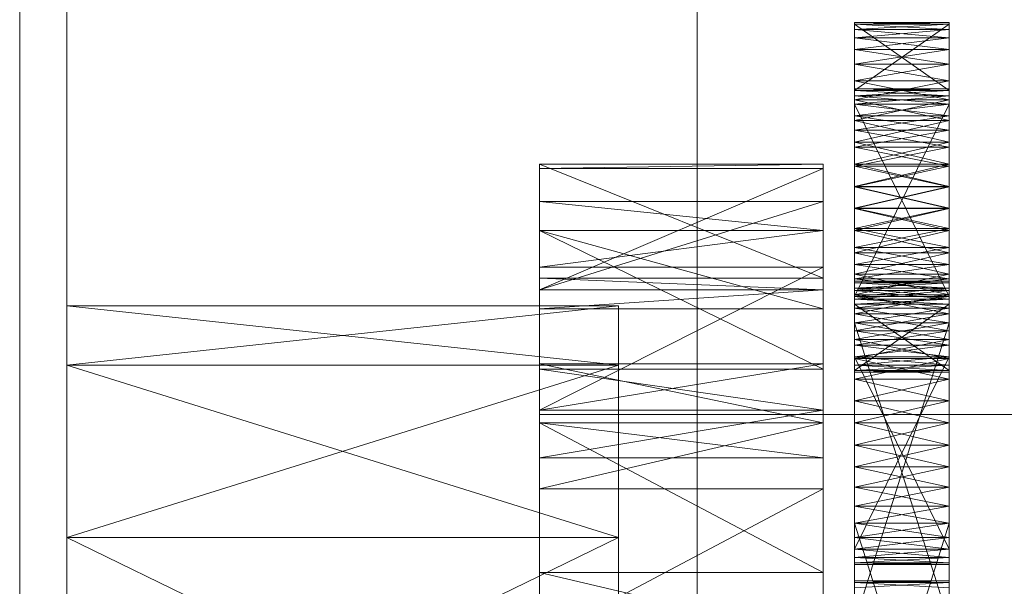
# Model space of a CAD drawing. Header units: millimetres. Extents: x -2233 to 61924, y -68080 to 6847.
# Tile 371 of 656: x 1397 to 1460, y -33174 to -33138. Entities that reach past the tile are written whole.
import ezdxf

# ---------------------------------------------------------------- set-up
doc = ezdxf.new("R2010")
doc.units = ezdxf.units.MM
doc.layers.add('frontal_C03', color=7, linetype='Continuous', lineweight=0)
doc.layers.add('frontal_secador', color=7, linetype='Continuous', lineweight=0)

msp = doc.modelspace()

# ---------------------------------------------------------------- linework, layer by layer
at = {"layer": 'frontal_C03'}
for p, q in [((1440, -33196.342), (1440, -32849.435)), ((1440, -32858.418), (1440, -33205.325)), ((1440, -33465.833), (1440, -33118.927)), ((1440, -33127.91), (1440, -33474.816)), ((1430, -33186.434), (1430, -33163.387)), ((1430, -33163.387), (1530, -33163.387)), ((1430, -33198.434), (1430, -33163.387))]:
    msp.add_line(p, q, dxfattribs=at)
at = {"layer": 'frontal_secador'}
for p, q in [((1400, -33250), (1400, -33000)), ((1400, -36000), (1400, -33000)), ((1397, -35940), (1397, -33075)), ((1400, -36000), (1400, -33075)), ((1400, -34600), (1400, -33075)), ((1400, -35940), (1400, -33075)), ((1400, -34650), (1400, -33075)), ((1450, -33138.5), (1450, -33142.82)), ((1450, -33138.611), (1450, -33138.5)), ((1450, -33138.94), (1450, -33138.5)), ((1450, -33138.5), (1450, -33143.69)), ((1450, -33140.219), (1450, -33138.5)), ((1456, -33138.611), (1450, -33138.5)), ((1456, -33138.5), (1450, -33138.5)), ((1456, -33138.5), (1450, -33138.611)), ((1450, -33142.82), (1450, -33138.611)), ((1450, -33138.611), (1450, -33138.94)), ((1456, -33142.82), (1450, -33138.611)), ((1456, -33138.611), (1450, -33138.611)), ((1456, -33138.611), (1450, -33138.94)), ((1450, -33138.611), (1450, -33139.481)), ((1450, -33143.15), (1450, -33138.611)), ((1450, -33138.611), (1450, -33141.136)), ((1450, -33138.611), (1450, -33146.092)), ((1450, -33146.419), (1450, -33138.611)), ((1450, -33138.611), (1450, -33155.519)), ((1450, -33156.999), (1450, -33138.611)), ((1456, -33138.94), (1450, -33138.611)), ((1456, -33138.611), (1450, -33142.82)), ((1456, -33142.82), (1456, -33138.5)), ((1456, -33138.5), (1456, -33138.611)), ((1456, -33138.5), (1456, -33138.94)), ((1456, -33143.69), (1456, -33138.5)), ((1456, -33138.5), (1456, -33140.219)), ((1456, -33138.611), (1456, -33142.82)), ((1456, -33138.94), (1456, -33138.611)), ((1456, -33139.481), (1456, -33138.611)), ((1456, -33138.611), (1456, -33143.15)), ((1456, -33141.136), (1456, -33138.611)), ((1456, -33146.092), (1456, -33138.611)), ((1456, -33138.611), (1456, -33146.419)), ((1456, -33155.519), (1456, -33138.611)), ((1456, -33138.611), (1456, -33156.999)), ((1450, -33140.219), (1450, -33138.94)), ((1450, -33138.94), (1450, -33139.481)), ((1456, -33138.94), (1450, -33138.94)), ((1456, -33138.94), (1450, -33139.481)), ((1456, -33139.481), (1450, -33138.94)), ((1456, -33138.94), (1456, -33140.219)), ((1456, -33139.481), (1456, -33138.94)), ((1450, -33139.481), (1450, -33140.219)), ((1456, -33139.481), (1450, -33139.481)), ((1456, -33139.481), (1450, -33140.219)), ((1450, -33139.481), (1450, -33141.136)), ((1456, -33140.219), (1450, -33139.481)), ((1456, -33140.219), (1456, -33139.481)), ((1456, -33141.136), (1456, -33139.481)), ((1450, -33142.21), (1450, -33140.219)), ((1450, -33140.219), (1450, -33141.136)), ((1450, -33144.719), (1450, -33140.219)), ((1450, -33140.219), (1450, -33143.69)), ((1450, -33150.281), (1450, -33140.219)), ((1456, -33140.219), (1450, -33140.219)), ((1456, -33140.219), (1450, -33141.136)), ((1456, -33141.136), (1450, -33140.219)), ((1456, -33140.219), (1456, -33142.21)), ((1456, -33141.136), (1456, -33140.219)), ((1456, -33140.219), (1456, -33144.719)), ((1456, -33143.69), (1456, -33140.219)), ((1456, -33140.219), (1456, -33150.281)), ((1450, -33141.136), (1450, -33142.21)), ((1456, -33141.136), (1450, -33141.136)), ((1456, -33141.136), (1450, -33142.21)), ((1450, -33141.136), (1450, -33143.414)), ((1450, -33141.136), (1450, -33146.092)), ((1456, -33142.21), (1450, -33141.136)), ((1456, -33142.21), (1456, -33141.136)), ((1456, -33143.414), (1456, -33141.136)), ((1456, -33146.092), (1456, -33141.136)), ((1450, -33144.719), (1450, -33142.21)), ((1450, -33142.21), (1450, -33143.414)), ((1456, -33142.21), (1450, -33142.21)), ((1456, -33142.21), (1450, -33143.414)), ((1456, -33143.414), (1450, -33142.21)), ((1456, -33142.21), (1456, -33144.719)), ((1456, -33143.414), (1456, -33142.21)), ((1450, -33142.709), (1450, -33143.15)), ((1450, -33142.82), (1450, -33142.709)), ((1456, -33142.82), (1450, -33142.709)), ((1456, -33142.709), (1450, -33142.709)), ((1456, -33142.709), (1450, -33142.82)), ((1450, -33143.15), (1450, -33142.82)), ((1456, -33143.15), (1450, -33142.82)), ((1456, -33142.82), (1450, -33142.82)), ((1456, -33142.82), (1450, -33143.15)), ((1450, -33142.82), (1450, -33143.69)), ((1450, -33156.643), (1450, -33142.82)), ((1450, -33142.82), (1450, -33147.623)), ((1450, -33161.143), (1450, -33142.82)), ((1450, -33142.82), (1450, -33158.073)), ((1450, -33171.206), (1450, -33142.82)), ((1456, -33143.15), (1456, -33142.709)), ((1456, -33142.709), (1456, -33142.82)), ((1456, -33142.82), (1456, -33143.15)), ((1456, -33143.69), (1456, -33142.82)), ((1456, -33142.82), (1456, -33156.643)), ((1456, -33147.623), (1456, -33142.82)), ((1456, -33142.82), (1456, -33161.143)), ((1456, -33158.073), (1456, -33142.82)), ((1456, -33142.82), (1456, -33171.206)), ((1450, -33143.15), (1450, -33155.906)), ((1450, -33143.69), (1450, -33143.15)), ((1450, -33144.428), (1450, -33143.15)), ((1450, -33143.15), (1450, -33157.561)), ((1450, -33146.419), (1450, -33143.15)), ((1450, -33151.709), (1450, -33143.15)), ((1456, -33143.69), (1450, -33143.15)), ((1456, -33143.15), (1450, -33143.15)), ((1456, -33143.15), (1450, -33143.69)), ((1450, -33143.414), (1450, -33144.719)), ((1456, -33143.414), (1450, -33143.414)), ((1456, -33143.414), (1450, -33144.719)), ((1450, -33143.414), (1450, -33146.092)), ((1456, -33144.719), (1450, -33143.414)), ((1450, -33155.906), (1450, -33143.69)), ((1450, -33143.69), (1450, -33144.428)), ((1456, -33155.906), (1450, -33143.69)), ((1456, -33143.69), (1450, -33143.69)), ((1456, -33143.69), (1450, -33144.428)), ((1450, -33143.69), (1450, -33145.345)), ((1450, -33143.69), (1450, -33147.623)), ((1450, -33143.69), (1450, -33153.117)), ((1450, -33143.69), (1450, -33160.598)), ((1450, -33150.281), (1450, -33143.69)), ((1456, -33144.428), (1450, -33143.69)), ((1450, -33156.643), (1450, -33143.69)), ((1456, -33143.69), (1450, -33155.906)), ((1456, -33155.906), (1456, -33143.15)), ((1456, -33143.15), (1456, -33143.69)), ((1456, -33143.15), (1456, -33144.428)), ((1456, -33157.561), (1456, -33143.15)), ((1456, -33143.15), (1456, -33146.419)), ((1456, -33143.15), (1456, -33151.709)), ((1456, -33144.719), (1456, -33143.414)), ((1456, -33146.092), (1456, -33143.414)), ((1456, -33143.69), (1456, -33155.906)), ((1456, -33144.428), (1456, -33143.69)), ((1456, -33145.345), (1456, -33143.69)), ((1456, -33147.623), (1456, -33143.69)), ((1456, -33153.117), (1456, -33143.69)), ((1456, -33160.598), (1456, -33143.69)), ((1456, -33143.69), (1456, -33150.281)), ((1456, -33143.69), (1456, -33156.643)), ((1450, -33146.419), (1450, -33144.428)), ((1450, -33144.428), (1450, -33145.345)), ((1456, -33144.428), (1450, -33144.428)), ((1456, -33144.428), (1450, -33145.345)), ((1456, -33145.345), (1450, -33144.428)), ((1450, -33147.5), (1450, -33144.719)), ((1450, -33144.719), (1450, -33146.092)), ((1450, -33150.281), (1450, -33144.719)), ((1456, -33144.719), (1450, -33144.719)), ((1456, -33144.719), (1450, -33146.092)), ((1456, -33146.092), (1450, -33144.719)), ((1456, -33144.428), (1456, -33146.419)), ((1456, -33145.345), (1456, -33144.428)), ((1456, -33144.719), (1456, -33147.5)), ((1456, -33146.092), (1456, -33144.719)), ((1456, -33144.719), (1456, -33150.281)), ((1450, -33145.345), (1450, -33146.419)), ((1456, -33145.345), (1450, -33145.345)), ((1456, -33145.345), (1450, -33146.419)), ((1450, -33145.345), (1450, -33147.623)), ((1456, -33146.419), (1450, -33145.345)), ((1456, -33146.419), (1456, -33145.345)), ((1456, -33147.623), (1456, -33145.345)), ((1450, -33146.092), (1450, -33147.5)), ((1456, -33146.092), (1450, -33146.092)), ((1456, -33146.092), (1450, -33147.5)), ((1450, -33146.092), (1450, -33148.908)), ((1450, -33146.092), (1450, -33151.586)), ((1450, -33146.092), (1450, -33155.519)), ((1456, -33147.5), (1450, -33146.092)), ((1456, -33147.5), (1456, -33146.092)), ((1456, -33148.908), (1456, -33146.092)), ((1456, -33151.586), (1456, -33146.092)), ((1456, -33155.519), (1456, -33146.092)), ((1450, -33148.928), (1450, -33146.419)), ((1450, -33146.419), (1450, -33147.623)), ((1450, -33151.709), (1450, -33146.419)), ((1456, -33146.419), (1450, -33146.419)), ((1456, -33146.419), (1450, -33147.623)), ((1456, -33147.623), (1450, -33146.419)), ((1450, -33156.999), (1450, -33146.419)), ((1456, -33146.419), (1456, -33148.928)), ((1456, -33147.623), (1456, -33146.419)), ((1456, -33146.419), (1456, -33151.709)), ((1456, -33146.419), (1456, -33156.999)), ((1430, -33154.744), (1430, -33147.5)), ((1430, -33147.5), (1430, -33147.765)), ((1448, -33154.744), (1430, -33147.5)), ((1448, -33147.5), (1430, -33147.5)), ((1448, -33147.5), (1430, -33147.765)), ((1448, -33147.765), (1448, -33147.5)), ((1448, -33147.5), (1448, -33154.744)), ((1450, -33150.281), (1450, -33147.5)), ((1450, -33147.5), (1450, -33148.908)), ((1456, -33147.5), (1450, -33147.5)), ((1456, -33147.5), (1450, -33148.908)), ((1456, -33148.908), (1450, -33147.5)), ((1456, -33147.5), (1456, -33150.281)), ((1456, -33148.908), (1456, -33147.5)), ((1430, -33147.765), (1430, -33154.744)), ((1430, -33147.765), (1430, -33155.473)), ((1448, -33147.765), (1430, -33147.765)), ((1448, -33147.765), (1430, -33155.473)), ((1448, -33154.744), (1448, -33147.765)), ((1448, -33155.473), (1448, -33147.765)), ((1450, -33147.623), (1450, -33148.928)), ((1456, -33147.623), (1450, -33147.623)), ((1456, -33147.623), (1450, -33148.928)), ((1450, -33147.623), (1450, -33150.301)), ((1450, -33147.623), (1450, -33153.117)), ((1456, -33148.928), (1450, -33147.623)), ((1450, -33147.623), (1450, -33158.073)), ((1456, -33148.928), (1456, -33147.623)), ((1456, -33150.301), (1456, -33147.623)), ((1456, -33153.117), (1456, -33147.623)), ((1456, -33158.073), (1456, -33147.623)), ((1450, -33148.908), (1450, -33150.281)), ((1456, -33148.908), (1450, -33148.908)), ((1456, -33148.908), (1450, -33150.281)), ((1450, -33148.908), (1450, -33151.586)), ((1456, -33150.281), (1450, -33148.908)), ((1450, -33151.709), (1450, -33148.928)), ((1450, -33148.928), (1450, -33150.301)), ((1456, -33148.928), (1450, -33148.928)), ((1456, -33148.928), (1450, -33150.301)), ((1456, -33150.301), (1450, -33148.928)), ((1456, -33150.281), (1456, -33148.908)), ((1456, -33151.586), (1456, -33148.908)), ((1456, -33148.928), (1456, -33151.709)), ((1456, -33150.301), (1456, -33148.928)), ((1430, -33149.876), (1430, -33160.513)), ((1430, -33151.709), (1430, -33149.876)), ((1430, -33149.876), (1430, -33155.473)), ((1448, -33151.709), (1430, -33149.876)), ((1448, -33149.876), (1430, -33149.876)), ((1448, -33149.876), (1430, -33155.473)), ((1448, -33160.513), (1448, -33149.876)), ((1448, -33149.876), (1448, -33151.709)), ((1448, -33155.473), (1448, -33149.876)), ((1450, -33152.79), (1450, -33150.281)), ((1450, -33150.281), (1450, -33151.586)), ((1450, -33154.781), (1450, -33150.281)), ((1450, -33160.598), (1450, -33150.281)), ((1456, -33150.281), (1450, -33150.281)), ((1456, -33150.281), (1450, -33151.586)), ((1456, -33151.586), (1450, -33150.281)), ((1450, -33150.301), (1450, -33151.709)), ((1456, -33150.301), (1450, -33150.301)), ((1456, -33150.301), (1450, -33151.709)), ((1450, -33150.301), (1450, -33153.117)), ((1456, -33151.709), (1450, -33150.301)), ((1456, -33150.281), (1456, -33152.79)), ((1456, -33151.586), (1456, -33150.281)), ((1456, -33150.281), (1456, -33154.781)), ((1456, -33150.281), (1456, -33160.598)), ((1456, -33151.709), (1456, -33150.301)), ((1456, -33153.117), (1456, -33150.301)), ((1430, -33160.513), (1430, -33151.709)), ((1430, -33156.683), (1430, -33151.709)), ((1430, -33151.709), (1430, -33154.046)), ((1448, -33160.513), (1430, -33151.709)), ((1448, -33151.709), (1430, -33151.709)), ((1448, -33156.683), (1430, -33151.709)), ((1448, -33151.709), (1430, -33154.046)), ((1448, -33151.709), (1448, -33160.513)), ((1448, -33154.046), (1448, -33151.709)), ((1448, -33151.709), (1448, -33156.683)), ((1450, -33151.586), (1450, -33152.79)), ((1456, -33151.586), (1450, -33151.586)), ((1456, -33151.586), (1450, -33152.79)), ((1450, -33151.586), (1450, -33153.864)), ((1450, -33151.586), (1450, -33155.519)), ((1456, -33152.79), (1450, -33151.586)), ((1450, -33154.49), (1450, -33151.709)), ((1450, -33151.709), (1450, -33153.117)), ((1450, -33156.999), (1450, -33151.709)), ((1450, -33172.814), (1450, -33151.709)), ((1450, -33151.709), (1450, -33157.561)), ((1456, -33151.709), (1450, -33151.709)), ((1456, -33151.709), (1450, -33153.117)), ((1456, -33153.117), (1450, -33151.709)), ((1456, -33152.79), (1456, -33151.586)), ((1456, -33153.864), (1456, -33151.586)), ((1456, -33155.519), (1456, -33151.586)), ((1456, -33151.709), (1456, -33154.49)), ((1456, -33153.117), (1456, -33151.709)), ((1456, -33151.709), (1456, -33156.999)), ((1456, -33151.709), (1456, -33172.814)), ((1456, -33157.561), (1456, -33151.709)), ((1450, -33154.781), (1450, -33152.79)), ((1450, -33152.79), (1450, -33153.864)), ((1456, -33152.79), (1450, -33152.79)), ((1456, -33152.79), (1450, -33153.864)), ((1456, -33153.864), (1450, -33152.79)), ((1450, -33153.117), (1450, -33154.49)), ((1456, -33153.117), (1450, -33153.117)), ((1456, -33153.117), (1450, -33154.49)), ((1450, -33153.117), (1450, -33155.795)), ((1450, -33153.117), (1450, -33158.073)), ((1450, -33153.117), (1450, -33160.598)), ((1456, -33154.49), (1450, -33153.117)), ((1456, -33152.79), (1456, -33154.781)), ((1456, -33153.864), (1456, -33152.79)), ((1456, -33154.49), (1456, -33153.117)), ((1456, -33155.795), (1456, -33153.117)), ((1456, -33158.073), (1456, -33153.117)), ((1456, -33160.598), (1456, -33153.117)), ((1430, -33154.046), (1430, -33156.683)), ((1430, -33154.046), (1430, -33163.111)), ((1448, -33154.046), (1430, -33154.046)), ((1448, -33154.046), (1430, -33163.111)), ((1448, -33156.683), (1448, -33154.046)), ((1448, -33163.111), (1448, -33154.046)), ((1450, -33153.864), (1450, -33154.781)), ((1456, -33153.864), (1450, -33153.864)), ((1456, -33153.864), (1450, -33154.781)), ((1450, -33153.864), (1450, -33155.519)), ((1456, -33154.781), (1450, -33153.864)), ((1456, -33154.781), (1456, -33153.864)), ((1456, -33155.519), (1456, -33153.864)), ((1430, -33155.473), (1430, -33154.744)), ((1448, -33155.473), (1430, -33154.744)), ((1448, -33154.744), (1430, -33154.744)), ((1448, -33154.744), (1448, -33155.473)), ((1450, -33156.999), (1450, -33154.49)), ((1450, -33154.49), (1450, -33155.795)), ((1456, -33154.49), (1450, -33154.49)), ((1456, -33154.49), (1450, -33155.795)), ((1456, -33155.795), (1450, -33154.49)), ((1450, -33156.06), (1450, -33154.781)), ((1450, -33154.781), (1450, -33155.519)), ((1450, -33160.598), (1450, -33154.781)), ((1456, -33154.781), (1450, -33154.781)), ((1456, -33154.781), (1450, -33155.519)), ((1456, -33155.519), (1450, -33154.781)), ((1450, -33154.925), (1450, -33155.365)), ((1450, -33155.035), (1450, -33154.925)), ((1450, -33154.925), (1450, -33156.643)), ((1450, -33154.925), (1450, -33178.865)), ((1450, -33161.143), (1450, -33154.925)), ((1456, -33155.035), (1450, -33154.925)), ((1456, -33154.925), (1450, -33154.925)), ((1456, -33154.925), (1450, -33155.035)), ((1456, -33154.49), (1456, -33156.999)), ((1456, -33155.795), (1456, -33154.49)), ((1456, -33154.781), (1456, -33156.06)), ((1456, -33155.519), (1456, -33154.781)), ((1456, -33154.781), (1456, -33160.598)), ((1456, -33155.365), (1456, -33154.925)), ((1456, -33154.925), (1456, -33155.035)), ((1456, -33156.643), (1456, -33154.925)), ((1456, -33178.865), (1456, -33154.925)), ((1456, -33154.925), (1456, -33161.143)), ((1430, -33155.473), (1430, -33160.513)), ((1430, -33155.473), (1430, -33163.111)), ((1430, -33155.473), (1430, -33156.683)), ((1430, -33177.639), (1430, -33155.473)), ((1448, -33155.473), (1430, -33155.473)), ((1448, -33155.473), (1430, -33156.683)), ((1448, -33160.513), (1448, -33155.473)), ((1448, -33163.111), (1448, -33155.473)), ((1448, -33156.683), (1448, -33155.473)), ((1448, -33155.473), (1448, -33177.639)), ((1450, -33155.365), (1450, -33155.035)), ((1456, -33155.365), (1450, -33155.035)), ((1456, -33155.035), (1450, -33155.035)), ((1456, -33155.035), (1450, -33155.365)), ((1450, -33155.035), (1450, -33155.906)), ((1450, -33155.035), (1450, -33157.561)), ((1450, -33155.365), (1450, -33156.643)), ((1450, -33155.906), (1450, -33155.365)), ((1456, -33155.906), (1450, -33155.365)), ((1456, -33155.365), (1450, -33155.365)), ((1456, -33155.365), (1450, -33155.906)), ((1450, -33155.519), (1450, -33156.06)), ((1456, -33155.519), (1450, -33155.519)), ((1456, -33155.519), (1450, -33156.06)), ((1450, -33155.519), (1450, -33156.389)), ((1450, -33155.519), (1450, -33160.709)), ((1450, -33155.519), (1450, -33160.269)), ((1450, -33155.519), (1450, -33156.999)), ((1456, -33156.06), (1450, -33155.519)), ((1456, -33155.035), (1456, -33155.365)), ((1456, -33155.906), (1456, -33155.035)), ((1456, -33157.561), (1456, -33155.035)), ((1456, -33156.643), (1456, -33155.365)), ((1456, -33155.365), (1456, -33155.906)), ((1456, -33156.06), (1456, -33155.519)), ((1456, -33156.389), (1456, -33155.519)), ((1456, -33160.709), (1456, -33155.519)), ((1456, -33160.269), (1456, -33155.519)), ((1456, -33156.999), (1456, -33155.519)), ((1450, -33155.795), (1450, -33156.999)), ((1456, -33155.795), (1450, -33155.795)), ((1456, -33155.795), (1450, -33156.999)), ((1450, -33155.795), (1450, -33158.073)), ((1456, -33156.999), (1450, -33155.795)), ((1450, -33156.643), (1450, -33155.906)), ((1456, -33156.643), (1450, -33155.906)), ((1456, -33155.906), (1450, -33155.906)), ((1456, -33155.906), (1450, -33156.643)), ((1450, -33155.906), (1450, -33157.561)), ((1450, -33177.66), (1450, -33155.906)), ((1450, -33182.95), (1450, -33155.906)), ((1450, -33155.906), (1450, -33168.01)), ((1450, -33191.51), (1450, -33155.906)), ((1450, -33160.598), (1450, -33156.06)), ((1450, -33156.06), (1450, -33156.389)), ((1456, -33156.06), (1450, -33156.06)), ((1456, -33156.06), (1450, -33156.389)), ((1456, -33156.389), (1450, -33156.06)), ((1456, -33156.999), (1456, -33155.795)), ((1456, -33158.073), (1456, -33155.795)), ((1456, -33155.906), (1456, -33156.643)), ((1456, -33157.561), (1456, -33155.906)), ((1456, -33155.906), (1456, -33177.66)), ((1456, -33155.906), (1456, -33182.95)), ((1456, -33168.01), (1456, -33155.906)), ((1456, -33155.906), (1456, -33191.51)), ((1456, -33156.06), (1456, -33160.598)), ((1456, -33156.389), (1456, -33156.06)), ((1400, -33160.269), (1400, -33156.5)), ((1435, -33160.269), (1400, -33156.5)), ((1435, -33156.5), (1400, -33156.5)), ((1435, -33156.5), (1400, -33160.269)), ((1430, -33163.111), (1430, -33156.683)), ((1448, -33156.683), (1430, -33156.683)), ((1435, -33160.269), (1435, -33156.5)), ((1448, -33156.683), (1448, -33163.111)), ((1450, -33156.389), (1450, -33160.598)), ((1456, -33156.389), (1450, -33156.389)), ((1456, -33156.389), (1450, -33160.598)), ((1450, -33156.389), (1450, -33160.709)), ((1456, -33160.598), (1450, -33156.389)), ((1450, -33156.643), (1450, -33176.586)), ((1450, -33157.561), (1450, -33156.643)), ((1450, -33158.635), (1450, -33156.643)), ((1450, -33156.643), (1450, -33178.865)), ((1450, -33161.143), (1450, -33156.643)), ((1456, -33157.561), (1450, -33156.643)), ((1456, -33156.643), (1450, -33156.643)), ((1456, -33156.643), (1450, -33157.561)), ((1456, -33160.598), (1456, -33156.389)), ((1456, -33160.709), (1456, -33156.389)), ((1456, -33176.586), (1456, -33156.643)), ((1456, -33156.643), (1456, -33157.561)), ((1456, -33156.643), (1456, -33158.635)), ((1456, -33178.865), (1456, -33156.643)), ((1456, -33156.643), (1456, -33161.143)), ((1450, -33158.99), (1450, -33156.999)), ((1450, -33156.999), (1450, -33158.073)), ((1450, -33172.814), (1450, -33156.999)), ((1456, -33156.999), (1450, -33156.999)), ((1456, -33156.999), (1450, -33158.073)), ((1456, -33158.073), (1450, -33156.999)), ((1450, -33160.269), (1450, -33156.999)), ((1456, -33156.999), (1456, -33158.99)), ((1456, -33158.073), (1456, -33156.999)), ((1456, -33156.999), (1456, -33172.814)), ((1456, -33156.999), (1456, -33160.269)), ((1450, -33176.586), (1450, -33157.561)), ((1450, -33157.561), (1450, -33158.635)), ((1456, -33176.586), (1450, -33157.561)), ((1456, -33157.561), (1450, -33157.561)), ((1456, -33157.561), (1450, -33158.635)), ((1450, -33157.561), (1450, -33159.839)), ((1450, -33157.561), (1450, -33162.517)), ((1450, -33157.561), (1450, -33168.01)), ((1450, -33157.561), (1450, -33172.814)), ((1456, -33158.635), (1450, -33157.561)), ((1450, -33177.66), (1450, -33157.561)), ((1456, -33157.561), (1450, -33176.586)), ((1450, -33158.073), (1450, -33158.99)), ((1456, -33158.073), (1450, -33158.073)), ((1456, -33158.073), (1450, -33158.99)), ((1450, -33158.073), (1450, -33159.728)), ((1450, -33158.073), (1450, -33160.598)), ((1456, -33158.99), (1450, -33158.073)), ((1450, -33158.073), (1450, -33172.484)), ((1450, -33158.073), (1450, -33172.925)), ((1450, -33158.073), (1450, -33171.206)), ((1456, -33157.561), (1456, -33176.586)), ((1456, -33158.635), (1456, -33157.561)), ((1456, -33159.839), (1456, -33157.561)), ((1456, -33162.517), (1456, -33157.561)), ((1456, -33168.01), (1456, -33157.561)), ((1456, -33172.814), (1456, -33157.561)), ((1456, -33157.561), (1456, -33177.66)), ((1456, -33158.99), (1456, -33158.073)), ((1456, -33159.728), (1456, -33158.073)), ((1456, -33160.598), (1456, -33158.073)), ((1456, -33172.484), (1456, -33158.073)), ((1456, -33172.925), (1456, -33158.073)), ((1456, -33171.206), (1456, -33158.073)), ((1450, -33161.143), (1450, -33158.635)), ((1450, -33158.635), (1450, -33159.839)), ((1456, -33158.635), (1450, -33158.635)), ((1456, -33158.635), (1450, -33159.839)), ((1456, -33159.839), (1450, -33158.635)), ((1456, -33158.635), (1456, -33161.143)), ((1456, -33159.839), (1456, -33158.635)), ((1450, -33171.944), (1450, -33158.99)), ((1450, -33158.99), (1450, -33159.728)), ((1450, -33172.814), (1450, -33158.99)), ((1456, -33158.99), (1450, -33158.99)), ((1456, -33158.99), (1450, -33159.728)), ((1456, -33159.728), (1450, -33158.99)), ((1450, -33160.269), (1450, -33158.99)), ((1456, -33158.99), (1456, -33171.944)), ((1456, -33159.728), (1456, -33158.99)), ((1456, -33158.99), (1456, -33172.814)), ((1456, -33158.99), (1456, -33160.269)), ((1450, -33159.728), (1450, -33171.944)), ((1456, -33159.728), (1450, -33159.728)), ((1456, -33159.728), (1450, -33171.944)), ((1450, -33159.728), (1450, -33160.598)), ((1450, -33160.269), (1450, -33159.728)), ((1456, -33160.269), (1450, -33159.728)), ((1456, -33159.728), (1450, -33160.269)), ((1450, -33159.728), (1450, -33172.484)), ((1456, -33171.944), (1450, -33159.728)), ((1450, -33159.839), (1450, -33161.143)), ((1456, -33159.839), (1450, -33159.839)), ((1456, -33159.839), (1450, -33161.143)), ((1450, -33159.839), (1450, -33162.517)), ((1456, -33161.143), (1450, -33159.839)), ((1456, -33171.944), (1456, -33159.728)), ((1456, -33160.598), (1456, -33159.728)), ((1456, -33159.728), (1456, -33160.269)), ((1456, -33172.484), (1456, -33159.728)), ((1456, -33161.143), (1456, -33159.839)), ((1456, -33162.517), (1456, -33159.839)), ((1400, -33160.269), (1400, -33188.24)), ((1400, -33171.206), (1400, -33160.269)), ((1400, -33233.5), (1400, -33160.269)), ((1400, -33200.33), (1400, -33160.269)), ((1400, -33194.507), (1400, -33160.269)), ((1400, -33192.5), (1400, -33160.269)), ((1435, -33171.206), (1400, -33160.269)), ((1435, -33160.269), (1400, -33160.269)), ((1435, -33160.269), (1400, -33171.206)), ((1430, -33160.173), (1430, -33173.428)), ((1430, -33163.925), (1430, -33160.173)), ((1430, -33160.173), (1430, -33163.111)), ((1448, -33163.925), (1430, -33160.173)), ((1448, -33160.173), (1430, -33160.173)), ((1448, -33160.173), (1430, -33163.111)), ((1430, -33163.111), (1430, -33160.513)), ((1448, -33163.111), (1430, -33160.513)), ((1448, -33160.513), (1430, -33160.513)), ((1435, -33188.24), (1435, -33160.269)), ((1435, -33160.269), (1435, -33171.206)), ((1435, -33160.269), (1435, -33233.5)), ((1435, -33160.269), (1435, -33200.33)), ((1435, -33160.269), (1435, -33194.507)), ((1435, -33160.269), (1435, -33192.5)), ((1448, -33173.428), (1448, -33160.173)), ((1448, -33160.173), (1448, -33163.925)), ((1448, -33163.111), (1448, -33160.173)), ((1448, -33160.513), (1448, -33163.111)), ((1450, -33160.598), (1450, -33160.269)), ((1456, -33160.598), (1450, -33160.269)), ((1456, -33160.269), (1450, -33160.269)), ((1450, -33160.709), (1450, -33160.269)), ((1456, -33160.269), (1450, -33160.598)), ((1450, -33160.598), (1450, -33160.709)), ((1450, -33160.598), (1456, -33160.598)), ((1456, -33160.598), (1450, -33160.709)), ((1456, -33160.709), (1450, -33160.598)), ((1456, -33160.269), (1456, -33160.598)), ((1456, -33160.269), (1456, -33160.709)), ((1456, -33160.598), (1456, -33160.709)), ((1456, -33160.709), (1450, -33160.709)), ((1450, -33163.925), (1450, -33161.143)), ((1450, -33161.143), (1450, -33162.517)), ((1450, -33166.706), (1450, -33161.143)), ((1450, -33190.969), (1450, -33161.143)), ((1450, -33161.143), (1450, -33178.865)), ((1456, -33161.143), (1450, -33161.143)), ((1456, -33161.143), (1450, -33162.517)), ((1456, -33162.517), (1450, -33161.143)), ((1450, -33171.206), (1450, -33161.143)), ((1456, -33161.143), (1456, -33163.925)), ((1456, -33162.517), (1456, -33161.143)), ((1456, -33161.143), (1456, -33166.706)), ((1456, -33161.143), (1456, -33190.969)), ((1456, -33178.865), (1456, -33161.143)), ((1456, -33161.143), (1456, -33171.206)), ((1430, -33163.111), (1430, -33173.428)), ((1430, -33163.111), (1430, -33177.639)), ((1430, -33163.111), (1430, -33166.141)), ((1430, -33163.111), (1430, -33197.635)), ((1430, -33163.111), (1430, -33245.858)), ((1448, -33163.111), (1430, -33163.111)), ((1448, -33163.111), (1430, -33166.141)), ((1448, -33173.428), (1448, -33163.111)), ((1448, -33177.639), (1448, -33163.111)), ((1448, -33166.141), (1448, -33163.111)), ((1448, -33197.635), (1448, -33163.111)), ((1448, -33245.858), (1448, -33163.111)), ((1450, -33162.517), (1450, -33163.925)), ((1456, -33162.517), (1450, -33162.517)), ((1456, -33162.517), (1450, -33163.925)), ((1450, -33162.517), (1450, -33165.333)), ((1450, -33162.517), (1450, -33168.01)), ((1456, -33163.925), (1450, -33162.517)), ((1456, -33163.925), (1456, -33162.517)), ((1456, -33165.333), (1456, -33162.517)), ((1456, -33168.01), (1456, -33162.517)), ((1430, -33173.428), (1430, -33163.925)), ((1430, -33166.141), (1430, -33163.925)), ((1430, -33163.925), (1430, -33168.105)), ((1448, -33173.428), (1430, -33163.925)), ((1448, -33163.925), (1430, -33163.925)), ((1448, -33166.141), (1430, -33163.925)), ((1448, -33163.925), (1430, -33168.105)), ((1448, -33163.925), (1448, -33173.428)), ((1448, -33168.105), (1448, -33163.925)), ((1448, -33163.925), (1448, -33166.141)), ((1450, -33166.706), (1450, -33163.925)), ((1450, -33163.925), (1450, -33165.333)), ((1456, -33163.925), (1450, -33163.925)), ((1456, -33163.925), (1450, -33165.333)), ((1456, -33165.333), (1450, -33163.925)), ((1456, -33163.925), (1456, -33166.706)), ((1456, -33165.333), (1456, -33163.925)), ((1450, -33165.333), (1450, -33166.706)), ((1456, -33165.333), (1450, -33165.333)), ((1456, -33165.333), (1450, -33166.706)), ((1450, -33165.333), (1450, -33168.01)), ((1456, -33166.706), (1450, -33165.333)), ((1456, -33166.706), (1456, -33165.333)), ((1456, -33168.01), (1456, -33165.333)), ((1430, -33168.105), (1430, -33166.141)), ((1430, -33177.639), (1430, -33166.141)), ((1448, -33166.141), (1430, -33166.141)), ((1448, -33166.141), (1448, -33168.105)), ((1448, -33166.141), (1448, -33177.639)), ((1450, -33169.215), (1450, -33166.706)), ((1450, -33166.706), (1450, -33168.01)), ((1450, -33190.969), (1450, -33166.706)), ((1456, -33166.706), (1450, -33166.706)), ((1456, -33166.706), (1450, -33168.01)), ((1456, -33168.01), (1450, -33166.706)), ((1450, -33171.206), (1450, -33166.706)), ((1456, -33166.706), (1456, -33169.215)), ((1456, -33168.01), (1456, -33166.706)), ((1456, -33166.706), (1456, -33190.969)), ((1456, -33166.706), (1456, -33171.206)), ((1430, -33168.105), (1430, -33177.639)), ((1448, -33168.105), (1430, -33168.105)), ((1448, -33168.105), (1430, -33177.639)), ((1448, -33177.639), (1448, -33168.105)), ((1450, -33168.01), (1450, -33169.215)), ((1456, -33168.01), (1450, -33168.01)), ((1456, -33168.01), (1450, -33169.215)), ((1450, -33168.01), (1450, -33170.289)), ((1450, -33168.01), (1450, -33171.944)), ((1450, -33168.01), (1450, -33172.814)), ((1456, -33169.215), (1450, -33168.01)), ((1450, -33168.01), (1450, -33190.232)), ((1450, -33168.01), (1450, -33191.51)), ((1456, -33169.215), (1456, -33168.01)), ((1456, -33170.289), (1456, -33168.01)), ((1456, -33171.944), (1456, -33168.01)), ((1456, -33172.814), (1456, -33168.01)), ((1456, -33190.232), (1456, -33168.01)), ((1456, -33191.51), (1456, -33168.01)), ((1450, -33189.314), (1450, -33169.215)), ((1450, -33169.215), (1450, -33170.289)), ((1450, -33190.969), (1450, -33169.215)), ((1456, -33169.215), (1450, -33169.215)), ((1456, -33169.215), (1450, -33170.289)), ((1456, -33170.289), (1450, -33169.215)), ((1450, -33171.206), (1450, -33169.215)), ((1456, -33169.215), (1456, -33189.314)), ((1456, -33170.289), (1456, -33169.215)), ((1456, -33169.215), (1456, -33190.969)), ((1456, -33169.215), (1456, -33171.206)), ((1450, -33170.289), (1450, -33189.314)), ((1456, -33170.289), (1450, -33170.289)), ((1456, -33170.289), (1450, -33189.314)), ((1450, -33170.289), (1450, -33171.944)), ((1450, -33171.206), (1450, -33170.289)), ((1456, -33171.206), (1450, -33170.289)), ((1456, -33170.289), (1450, -33171.206)), ((1450, -33170.289), (1450, -33190.232)), ((1456, -33189.314), (1450, -33170.289)), ((1456, -33189.314), (1456, -33170.289)), ((1456, -33171.944), (1456, -33170.289)), ((1456, -33170.289), (1456, -33171.206)), ((1456, -33190.232), (1456, -33170.289)), ((1400, -33188.24), (1400, -33171.206)), ((1435, -33188.24), (1400, -33171.206)), ((1435, -33171.206), (1400, -33171.206)), ((1435, -33171.206), (1400, -33188.24)), ((1435, -33171.206), (1435, -33188.24)), ((1450, -33171.944), (1450, -33171.206)), ((1456, -33171.944), (1450, -33171.206)), ((1456, -33171.206), (1450, -33171.206)), ((1450, -33172.484), (1450, -33171.206)), ((1450, -33172.925), (1450, -33171.206)), ((1456, -33171.206), (1450, -33171.944)), ((1456, -33171.206), (1456, -33171.944)), ((1456, -33171.206), (1456, -33172.484)), ((1456, -33171.206), (1456, -33172.925)), ((1450, -33172.814), (1450, -33171.944)), ((1450, -33171.944), (1450, -33172.484)), ((1450, -33171.944), (1456, -33171.944)), ((1456, -33171.944), (1450, -33172.484)), ((1456, -33172.484), (1450, -33171.944)), ((1450, -33172.484), (1450, -33172.814)), ((1456, -33172.484), (1450, -33172.484)), ((1456, -33172.484), (1450, -33172.814)), ((1456, -33172.814), (1450, -33172.484)), ((1450, -33172.925), (1450, -33172.484)), ((1456, -33171.944), (1456, -33172.814)), ((1456, -33172.484), (1456, -33171.944)), ((1456, -33172.814), (1456, -33172.484)), ((1456, -33172.484), (1456, -33172.925)), ((1450, -33172.814), (1450, -33172.925)), ((1456, -33172.814), (1450, -33172.814)), ((1456, -33172.814), (1450, -33172.925)), ((1456, -33172.925), (1450, -33172.814)), ((1456, -33172.925), (1450, -33172.925)), ((1456, -33172.814), (1456, -33172.925)), ((1430, -33177.639), (1430, -33173.428)), ((1448, -33177.639), (1430, -33173.428)), ((1448, -33173.428), (1430, -33173.428)), ((1448, -33173.428), (1448, -33177.639)), ((1450, -33173.95), (1450, -33174.391)), ((1450, -33174.061), (1450, -33173.95)), ((1456, -33174.061), (1450, -33173.95)), ((1456, -33173.95), (1450, -33173.95)), ((1456, -33173.95), (1450, -33174.061)), ((1450, -33174.391), (1450, -33174.061)), ((1456, -33174.391), (1450, -33174.061)), ((1456, -33174.061), (1450, -33174.061)), ((1456, -33174.061), (1450, -33174.391)), ((1450, -33174.061), (1450, -33174.931)), ((1450, -33176.586), (1450, -33174.061)), ((1456, -33174.391), (1456, -33173.95)), ((1456, -33173.95), (1456, -33174.061)), ((1456, -33174.061), (1456, -33174.391)), ((1456, -33174.931), (1456, -33174.061)), ((1456, -33174.061), (1456, -33176.586))]:
    msp.add_line(p, q, dxfattribs=at)

doc.saveas('drawing.dxf')
